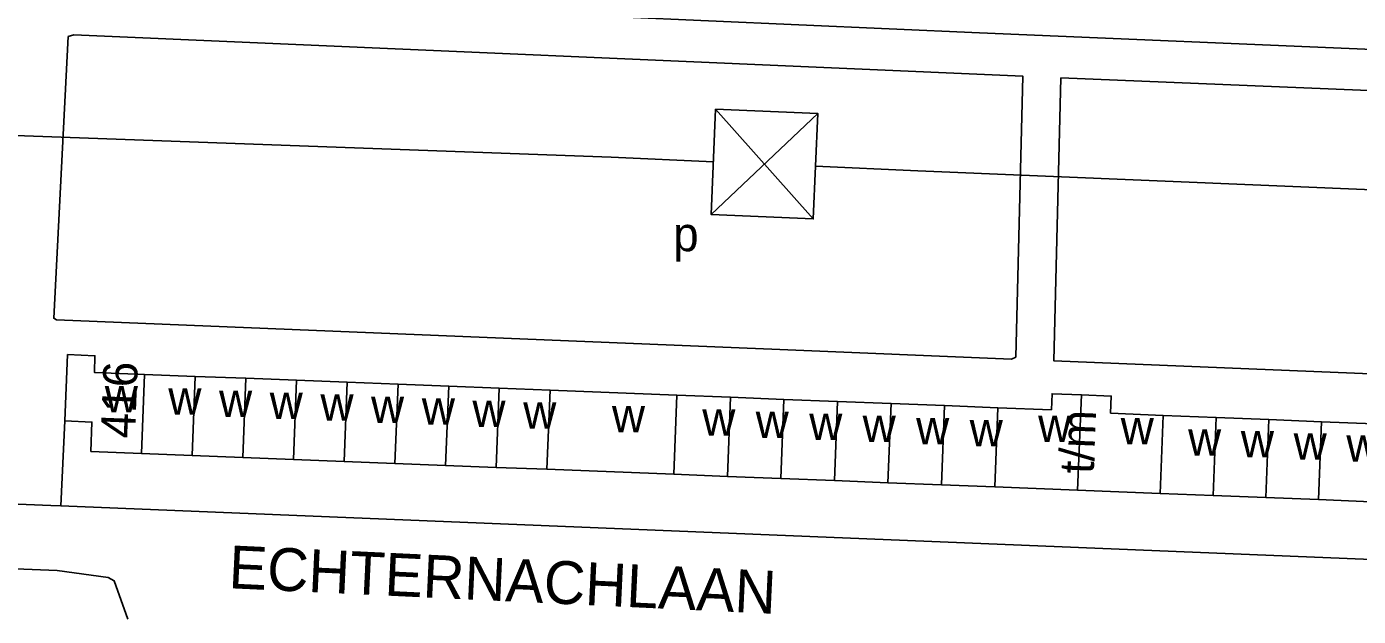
# Model space of a CAD drawing. Extents: x 159675 to 162108, y 386471 to 388472.
# Drawn here: x 161137.4 to 161292.8, y 387390 to 387458.8 of the extents above; entities that cross this region are included whole.
import ezdxf

# ---------------------------------------------------------------- set-up
doc = ezdxf.new("R2010")
doc.units = 0
for name, color, linetype in [('BLT_Basislijn', 7, 'Continuous'), ('BLT_Bebouwing', 7, 'Continuous'), ('BLT_Centroide', 7, 'Continuous'), ('BLT_Hoogspanningsmast_en_leidingen', 7, 'Continuous'), ('BLT_Huisnummer_reeks', 7, 'Continuous'), ('BLT_Onderverdeling_panden', 7, 'Continuous'), ('BLT_Straatnaam', 7, 'Continuous')]:
    doc.layers.add(name, color=color, linetype=linetype)

msp = doc.modelspace()

# ---------------------------------------------------------------- linework, layer by layer
at = {"layer": 'BLT_Basislijn'}
for p, q in [((161135.55, 387463.11), (161248.6, 387458.07)), ((161248.6, 387458.07), (161325.98, 387454.79)), ((161141.91, 387412.78), (161141.41, 387402.87))]:
    msp.add_line(p, q, dxfattribs=at)
for points in [[(161225.3, 387421.11), (161140.92, 387424.6), (161140.61, 387424.76), (161142.29, 387457.63), (161142.93, 387457.83), (161253.68, 387453.02), (161252.85, 387420.23), (161252.35, 387419.98), (161225.3, 387421.11)], [(161345.46, 387416.17), (161257.29, 387419.78), (161258.11, 387452.82), (161375.29, 387448.02), (161374.1, 387415.17), (161345.46, 387416.17)], [(160943.5, 387353.98), (160945.17, 387394.9), (160947.37, 387399.46), (160951.35, 387402.23), (160955.9, 387402.72), (161141.02, 387395.32), (161146.97, 387394.51), (161147.64, 387394.14), (161149.23, 387389.66)], [(161133.55, 387403.2), (161140.27, 387402.92), (161141.41, 387402.87)], [(161374.65, 387393.01), (161309.54, 387395.98), (161141.41, 387402.87)]]:
    msp.add_lwpolyline(points, dxfattribs=at)
at = {"layer": 'BLT_Bebouwing'}
for p, q in [((161151.2, 387418.22), (161157.11, 387417.99)), ((161157.11, 387417.99), (161163.03, 387417.76)), ((161163.03, 387417.76), (161168.94, 387417.53)), ((161168.94, 387417.53), (161174.85, 387417.3)), ((161174.85, 387417.3), (161180.77, 387417.06)), ((161180.77, 387417.06), (161186.68, 387416.83)), ((161186.68, 387416.83), (161192.59, 387416.6)), ((161192.59, 387416.6), (161198.51, 387416.37)), ((161198.51, 387416.37), (161213.32, 387415.79)), ((161213.32, 387415.79), (161219.56, 387415.54)), ((161219.56, 387415.54), (161225.8, 387415.3)), ((161225.8, 387415.3), (161232.05, 387415.05)), ((161232.05, 387415.05), (161238.29, 387414.81)), ((161238.29, 387414.81), (161244.53, 387414.57)), ((161244.53, 387414.57), (161250.77, 387414.32)), ((161250.77, 387414.32), (161257.01, 387414.08)), ((161263.91, 387413.68), (161270.06, 387413.43)), ((161270.06, 387413.43), (161276.21, 387413.19)), ((161276.21, 387413.19), (161282.37, 387412.94)), ((161282.37, 387412.94), (161288.52, 387412.69)), ((161288.52, 387412.69), (161294.67, 387412.45)), ((161156.75, 387408.76), (161150.84, 387408.99)), ((161162.67, 387408.53), (161156.75, 387408.76)), ((161168.58, 387408.3), (161162.67, 387408.53)), ((161174.49, 387408.07), (161168.58, 387408.3)), ((161180.4, 387407.83), (161174.49, 387408.07)), ((161186.32, 387407.6), (161180.4, 387407.83)), ((161192.23, 387407.37), (161186.32, 387407.6)), ((161198.14, 387407.14), (161192.23, 387407.37)), ((161219.2, 387406.31), (161212.96, 387406.56)), ((161225.44, 387406.07), (161219.2, 387406.31)), ((161231.68, 387405.82), (161225.44, 387406.07)), ((161237.92, 387405.58), (161231.68, 387405.82)), ((161244.17, 387405.33), (161237.92, 387405.58)), ((161250.41, 387405.09), (161244.17, 387405.33)), ((161260.06, 387404.71), (161250.41, 387405.09)), ((161269.7, 387404.33), (161260.06, 387404.71)), ((161275.86, 387404.09), (161269.7, 387404.33)), ((161282.01, 387403.85), (161275.86, 387404.09)), ((161288.16, 387403.6), (161282.01, 387403.85)), ((161294.32, 387403.36), (161288.16, 387403.6))]:
    msp.add_line(p, q, dxfattribs=at)
for points in [[(161141.91, 387412.78), (161142.22, 387420.52), (161145.4, 387420.4), (161145.34, 387418.45), (161151.2, 387418.22)], [(161257.01, 387414.08), (161257.09, 387415.96), (161260.5, 387415.82)], [(161260.5, 387415.82), (161263.99, 387415.68), (161263.91, 387413.68)], [(161150.84, 387408.99), (161144.93, 387409.23), (161145.06, 387412.66), (161141.91, 387412.78)], [(161212.96, 387406.56), (161198.14, 387407.14)]]:
    msp.add_lwpolyline(points, dxfattribs=at)
at = {"layer": 'BLT_Hoogspanningsmast_en_leidingen'}
for p, q in [((161008.88, 387450.75), (161205.64, 387443.56)), ((161229.76, 387448.66), (161217.29, 387436.88)), ((161217.83, 387449.18), (161229.21, 387436.36)), ((161205.64, 387443.56), (161217.56, 387443.03)), ((161229.49, 387442.51), (161241.41, 387441.98)), ((161241.41, 387441.98), (161436.3, 387433.8))]:
    msp.add_line(p, q, dxfattribs=at)
msp.add_lwpolyline([(161217.83, 387449.18), (161217.29, 387436.88), (161229.21, 387436.36), (161229.76, 387448.66)], close=True, dxfattribs=at)
at = {"layer": 'BLT_Onderverdeling_panden'}
for p, q in [((161150.84, 387408.99), (161151.2, 387418.22)), ((161156.75, 387408.76), (161157.11, 387417.99)), ((161162.67, 387408.53), (161163.03, 387417.76)), ((161168.58, 387408.3), (161168.94, 387417.53)), ((161174.49, 387408.07), (161174.85, 387417.3)), ((161180.4, 387407.83), (161180.77, 387417.06)), ((161186.32, 387407.6), (161186.68, 387416.83)), ((161192.23, 387407.37), (161192.59, 387416.6)), ((161198.14, 387407.14), (161198.51, 387416.37)), ((161212.96, 387406.56), (161213.32, 387415.79)), ((161260.5, 387415.82), (161260.06, 387404.71)), ((161219.2, 387406.31), (161219.56, 387415.54)), ((161225.44, 387406.07), (161225.8, 387415.3)), ((161231.68, 387405.82), (161232.05, 387415.05)), ((161237.92, 387405.58), (161238.29, 387414.81)), ((161244.17, 387405.33), (161244.53, 387414.57)), ((161250.41, 387405.09), (161250.77, 387414.32)), ((161269.7, 387404.33), (161270.06, 387413.43)), ((161275.86, 387404.09), (161276.21, 387413.19)), ((161282.01, 387403.85), (161282.37, 387412.94)), ((161288.16, 387403.6), (161288.52, 387412.69))]:
    msp.add_line(p, q, dxfattribs=at)

# ---------------------------------------------------------------- texts
at = {"layer": 'BLT_Centroide'}
for s, p in [('p', (161212.87, 387432.59)), ('w', (161146.56, 387413.78)), ('w', (161153.97, 387413.5)), ('w', (161159.89, 387413.25)), ('w', (161165.8, 387413.03)), ('w', (161171.72, 387412.8)), ('w', (161177.62, 387412.56)), ('w', (161183.55, 387412.34)), ('w', (161189.45, 387412.09)), ('w', (161195.38, 387411.88)), ('w', (161205.73, 387411.47)), ('w', (161216.27, 387411.06)), ('w', (161222.5, 387410.81)), ('w', (161228.75, 387410.56)), ('w', (161234.98, 387410.31)), ('w', (161241.22, 387410.06)), ('w', (161247.47, 387409.81)), ('w', (161255.45, 387410.34)), ('w', (161265.09, 387410.06)), ('w', (161272.95, 387408.75)), ('w', (161279.11, 387408.52)), ('w', (161285.27, 387408.27)), ('w', (161291.42, 387408.02))]:
    msp.add_text(s, height=4, dxfattribs=at).set_placement(p)
at = {"layer": 'BLT_Huisnummer_reeks'}
for s, rotation, p in [('416', 87.7533, (161150.07, 387410.71)), ('t/m', 87.7503, (161261.93, 387406.57))]:
    msp.add_text(s, height=4, rotation=rotation, dxfattribs=at).set_placement(p)
at = {"layer": 'BLT_Straatnaam'}
msp.add_text('ECHTERNACHLAAN', height=5, rotation=357.304, dxfattribs=at).set_placement((161160.95, 387393.27))

doc.saveas('drawing.dxf')
